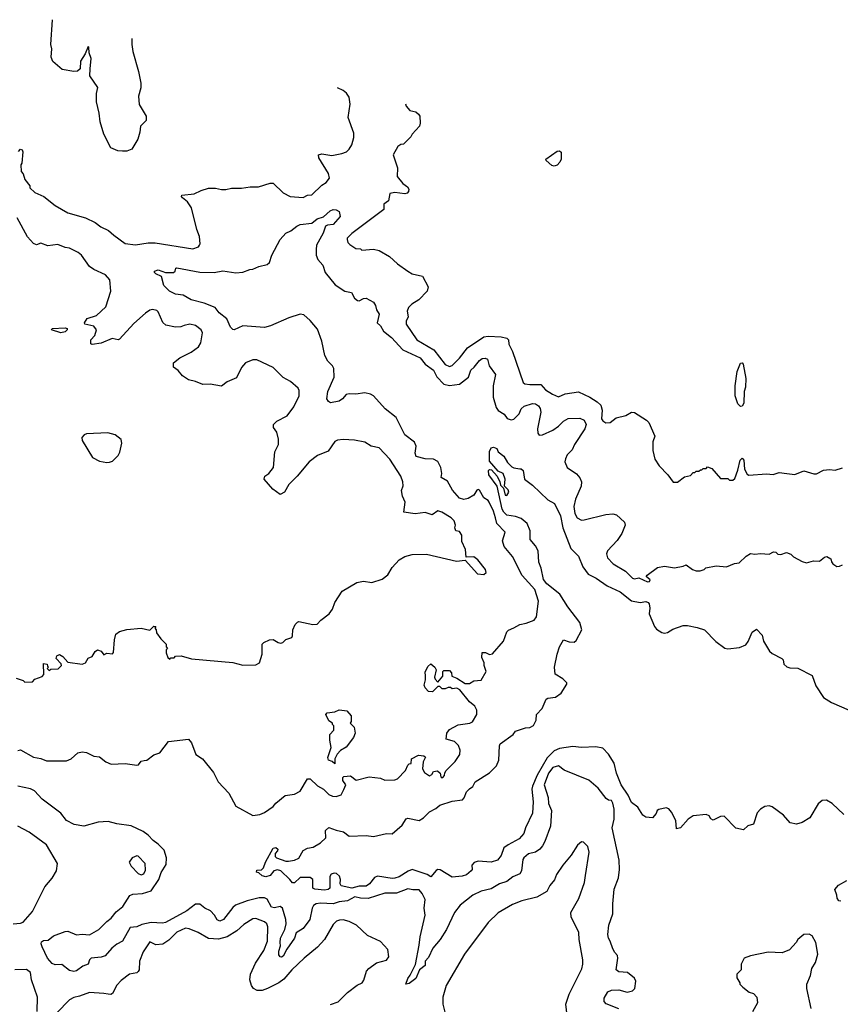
# Model space of a CAD drawing. Extents: x 2210602 to 2357277, y 510288 to 673808.
# Tile 387 of 464: x 2283369 to 2289090, y 666114 to 672977. Entities that reach past the tile are written whole.
import ezdxf

# ---------------------------------------------------------------- set-up
doc = ezdxf.new("R2010")
doc.units = 0

msp = doc.modelspace()

# ---------------------------------------------------------------- linework, layer by layer
at = {"layer": '0CON05XD'}
for points in [[(2284150, 672845.2), (2284150, 672805), (2284156.7, 672755), (2284197.5, 672615), (2284212.5, 672535), (2284213, 672503), (2284196.7, 672445), (2284202.5, 672385), (2284250, 672305), (2284250, 672275), (2284210, 672235), (2284206.4, 672193.6), (2284192.5, 672145), (2284150, 672075), (2284115, 672060), (2284085, 672060), (2284053, 672063), (2284003.6, 672083.6), (2283955, 672180), (2283930, 672265), (2283923.3, 672325), (2283903.3, 672405), (2283903, 672463), (2283912.5, 672505), (2283857.5, 672585), (2283860, 672635), (2283867.3, 672707.3), (2283852.5, 672745), (2283850, 672785), (2283845, 672790), (2283825, 672740), (2283793, 672687), (2283790, 672635), (2283771.7, 672618.3), (2283745, 672616.7), (2283665, 672630), (2283600, 672685), (2283587.5, 672715), (2283593.3, 672775), (2283586.7, 672805), (2283598.1, 672977)], [(2283361.3, 672058.7), (2283375, 672073.8), (2283385, 672070), (2283390.8, 672055), (2283383.8, 671976.2), (2283377.5, 671965), (2283378.3, 671918.3), (2283391.7, 671901.7), (2283403.9, 671863.9), (2283438.3, 671818.3), (2283440, 671805), (2283473.6, 671773.6), (2283536.7, 671745), (2283615, 671682), (2283705, 671630.8), (2283826.4, 671596.4), (2283895, 671564.4), (2283935, 671533.1), (2283988.5, 671508.5), (2284024, 671475), (2284105, 671416.2), (2284175, 671407.5), (2284265, 671422.5), (2284312.7, 671422.7), (2284575, 671378.8), (2284615, 671393.3), (2284622.5, 671405), (2284626.7, 671415), (2284623.3, 671465), (2284603.3, 671515), (2284566.7, 671665), (2284537.7, 671707.7), (2284503.3, 671735), (2284497.5, 671745), (2284500, 671755), (2284585, 671763.3), (2284635, 671787.5), (2284685, 671802.5), (2284735, 671802.5), (2284775, 671792.5), (2284805, 671792.5), (2284845, 671802.5), (2284915, 671802.5), (2284975, 671812.5), (2285033, 671813), (2285115, 671837.5), (2285135, 671837.5), (2285205, 671771.2), (2285255, 671743.8), (2285345, 671737.5), (2285375, 671753.8), (2285405, 671756.2), (2285475, 671823.3), (2285505, 671843.3), (2285527.7, 671872.3), (2285521.2, 671905), (2285453.3, 672015), (2285452.5, 672035), (2285475, 672041.2), (2285545, 672030), (2285615, 672043.3), (2285647.5, 672055), (2285666.1, 672073.9), (2285683.3, 672105), (2285698, 672155), (2285698, 672185), (2285658.8, 672295), (2285672.3, 672387.7), (2285665, 672437.5), (2285646.7, 672465), (2285625, 672483.3), (2285584.6, 672502.6)], [(2286058.2, 672389.5), (2286062.5, 672375), (2286090, 672345), (2286130, 672335), (2286149.3, 672319.3), (2286157.5, 672305), (2286160, 672255), (2286156.1, 672233.9), (2286105, 672180), (2286095, 672160), (2286045, 672110), (2286025, 672107.5), (2286005, 672093.3), (2285973.3, 672035), (2286002.5, 671945), (2286000, 671885), (2286040, 671835), (2286073, 671813), (2286082, 671795), (2286079.4, 671780.6), (2286071.2, 671768.8), (2286055, 671763.8), (2285985, 671773.3), (2285950, 671765), (2285940, 671715), (2285908.3, 671691.7), (2285906.4, 671653.6), (2285685, 671486.7), (2285652.5, 671455), (2285652.5, 671445), (2285657.5, 671425), (2285670.7, 671410.7), (2285713, 671383), (2285745, 671380), (2285755, 671370), (2285835, 671377.5), (2285875, 671367.5), (2285946.1, 671326.1), (2286003.3, 671275), (2286075, 671223.8), (2286105, 671206.7), (2286178.3, 671188.3), (2286217.5, 671115), (2286210, 671085), (2286152.5, 671025), (2286102.5, 670995), (2286079.3, 670970.7), (2286070, 670945), (2286076.7, 670905), (2286063.3, 670875), (2286063.3, 670855), (2286138, 670745), (2286256.2, 670675), (2286335, 670574), (2286365, 670558.8), (2286385, 670566), (2286435, 670617.1), (2286491.1, 670688.9), (2286603.8, 670766.2), (2286635, 670770.9), (2286725, 670765.6), (2286765, 670757.1), (2286775.8, 670745), (2286778, 670715), (2286805.5, 670665.5), (2286878.3, 670448.3), (2286890, 670440), (2286926.4, 670433.6), (2287002.5, 670435), (2287035, 670397.5), (2287083.8, 670366.2), (2287125, 670348.8), (2287171.7, 670368.3), (2287265, 670382.5), (2287345, 670345.8), (2287394.5, 670314.5), (2287419.7, 670289.7), (2287430, 670255), (2287426, 670195), (2287435, 670180), (2287455, 670166.7), (2287485, 670170), (2287528.3, 670201.7), (2287595, 670217.5), (2287635, 670242.5), (2287655, 670240), (2287740, 670185), (2287755, 670170), (2287797.5, 670075), (2287782.5, 670035), (2287782.5, 669975), (2287797.5, 669915), (2287827, 669867), (2287887.5, 669805), (2287925, 669752.5), (2287955, 669752.5), (2288005, 669790), (2288045, 669800), (2288065, 669820), (2288075, 669820), (2288085, 669830), (2288105, 669830), (2288115, 669840), (2288125, 669840), (2288135, 669850), (2288155, 669850), (2288165, 669860), (2288195, 669850), (2288255, 669780), (2288305, 669780), (2288318.3, 669768.3), (2288341.7, 669768.3), (2288355, 669780), (2288376.4, 669836.4), (2288392.7, 669907.3), (2288405, 669920), (2288416.8, 669906.8), (2288421.2, 669845), (2288440, 669810), (2288453, 669803), (2288575, 669812.5), (2288623, 669807), (2288665, 669820), (2288717, 669813), (2288773, 669807), (2288835, 669833.3), (2288905, 669812.5), (2288925, 669812.5), (2288973.6, 669836.4), (2289015, 669842.5), (2289055, 669837.5), (2289105, 669852.5)], [(2287095, 671956), (2287080, 671960), (2287040, 671995), (2287037.5, 672005), (2287115, 672060), (2287133, 672063), (2287143.3, 672053.3), (2287144.4, 672005), (2287135.5, 671984.5), (2287115, 671962), (2287095, 671956)], [(2286197, 668403), (2286195, 668430), (2286215, 668470), (2286235, 668487.5), (2286262.5, 668465), (2286272.5, 668445), (2286260, 668395), (2286265, 668380), (2286285, 668360), (2286318.3, 668401.7), (2286320, 668435), (2286325, 668440), (2286365, 668440), (2286380, 668425), (2286381.7, 668401.7), (2286417, 668387), (2286475, 668350), (2286505, 668350), (2286535, 668370), (2286587, 668373), (2286620, 668435), (2286607.5, 668475), (2286607.5, 668495), (2286590.7, 668530.7), (2286593.6, 668566.4), (2286616.4, 668566.4), (2286645, 668553.3), (2286665, 668557.5), (2286742.5, 668645), (2286765, 668710), (2286777, 668723), (2286815, 668737.5), (2286855, 668762.5), (2286899.3, 668770.7), (2286955, 668792.5), (2286972.5, 668815), (2286986.4, 668923.6), (2286960.6, 669005), (2286872.8, 669102.8), (2286805.4, 669235.4), (2286745.8, 669305.8), (2286736, 669345), (2286754.2, 669405), (2286696, 669466), (2286686.1, 669503.9), (2286672.1, 669552.1), (2286641.9, 669615), (2286635, 669625.7), (2286603.8, 669645), (2286575, 669696.7), (2286565, 669702.5), (2286555, 669697.5), (2286535, 669663.3), (2286495, 669638.8), (2286465, 669632.5), (2286435, 669641.2), (2286387, 669697), (2286351.7, 669761.7), (2286307.5, 669785), (2286310.8, 669815), (2286304.3, 669855), (2286285, 669898), (2286255, 669914), (2286195, 669916.2), (2286133, 669933), (2286126, 669955), (2286134, 670005), (2286121.7, 670031.7), (2286055, 670084), (2285994.3, 670205), (2285916.9, 670265), (2285835, 670354.4), (2285815, 670366.7), (2285775, 670375.7), (2285712.3, 670367.7), (2285665, 670369.2), (2285645.7, 670364.3), (2285620, 670335), (2285595, 670318), (2285535, 670306), (2285521.2, 670315), (2285510, 670335), (2285516.7, 670386.7), (2285561.2, 670485), (2285560, 670545), (2285548.9, 670565), (2285516.2, 670596.2), (2285495.4, 670635.4), (2285475, 670736.7), (2285445, 670820.8), (2285395, 670880.6), (2285348.8, 670918.8), (2285325, 670924.5), (2285245, 670900), (2285117.3, 670842.7), (2285075, 670831.2), (2284925, 670843.3), (2284865, 670816), (2284855, 670818), (2284838, 670835), (2284812, 670892), (2284758.8, 670935), (2284730.5, 670970.5), (2284655, 671001.2), (2284565, 671023.8), (2284507.3, 671057.3), (2284455, 671064), (2284412.5, 671085), (2284374.2, 671124.2), (2284358, 671188), (2284317.5, 671205), (2284307.5, 671215), (2284307.5, 671225), (2284335, 671234), (2284385, 671216), (2284440, 671215), (2284452.5, 671225), (2284457.5, 671245), (2284465, 671248), (2284625, 671216.4), (2284725.7, 671215.7), (2284785, 671227.5), (2284875, 671213.6), (2284925, 671217.5), (2284973.6, 671236.4), (2284995, 671237.5), (2285035, 671257.5), (2285095, 671270), (2285110, 671285), (2285126.7, 671335), (2285183.9, 671446.1), (2285225, 671490), (2285260, 671505), (2285301.2, 671538.8), (2285325, 671550), (2285405, 671558), (2285441.7, 671588.3), (2285487.3, 671602.7), (2285534.2, 671645), (2285555, 671652.9), (2285575, 671650.8), (2285595, 671640), (2285603.1, 671605), (2285555, 671550), (2285514.1, 671545.9), (2285501.2, 671538.8), (2285485, 671488.8), (2285438, 671405), (2285435.6, 671375), (2285435.6, 671335.6), (2285447.1, 671305), (2285481.4, 671265), (2285499.2, 671215), (2285568.3, 671128.3), (2285635.5, 671085.5), (2285682.5, 671075), (2285703.8, 671035), (2285725, 671020), (2285735, 671016.7), (2285765, 671034.3), (2285785, 671036.7), (2285835, 671008), (2285850.6, 670985), (2285855.7, 670955), (2285874.4, 670925), (2285862.2, 670865), (2285885, 670842.9), (2285904.6, 670805), (2285961.1, 670761.1), (2286040, 670675), (2286160.5, 670620.5), (2286195, 670576.5), (2286253.8, 670535), (2286277.5, 670487.5), (2286325, 670435.6), (2286365, 670428.2), (2286435, 670435.6), (2286497.5, 670485), (2286514.3, 670535), (2286538, 670555), (2286575, 670602), (2286593.3, 670615), (2286615, 670618.8), (2286630, 670610), (2286643.1, 670565), (2286685.8, 670505), (2286670.8, 670425), (2286670.6, 670345), (2286690.5, 670275), (2286705, 670252.5), (2286747, 670227), (2286766.9, 670196.9), (2286795, 670189.2), (2286815, 670193.8), (2286851.1, 670228.9), (2286865.6, 670265), (2286885, 670283.1), (2286945, 670302.5), (2286965, 670300), (2286985.5, 670285.5), (2286997.6, 670267.6), (2287002.1, 670242.1), (2286979.5, 670125), (2286980.8, 670095), (2286991.4, 670081.4), (2287015, 670082.5), (2287085, 670115.7), (2287125, 670144.3), (2287160.2, 670179.8), (2287193.7, 670196.3), (2287275, 670200.6), (2287304.2, 670185), (2287317.8, 670155), (2287309.5, 670125), (2287238.1, 670015), (2287221.4, 669978.6), (2287185.6, 669944.4), (2287174.3, 669915.7), (2287170, 669895), (2287185.7, 669855.7), (2287250.9, 669810.9), (2287273.6, 669783.6), (2287285.6, 669755), (2287284.4, 669725), (2287243.3, 669635), (2287233.1, 669585), (2287238.9, 669535), (2287255, 669504), (2287285, 669489.2), (2287305, 669490), (2287455, 669528.8), (2287505, 669532.5), (2287530, 669525), (2287586.7, 669475), (2287590, 669455), (2287566.7, 669395), (2287535, 669346.7), (2287466.7, 669275), (2287460, 669255), (2287466.4, 669226.4), (2287506.7, 669185), (2287593.6, 669133.6), (2287642.5, 669085), (2287655, 669080), (2287685, 669087.5), (2287745, 669058), (2287759.1, 669060.9), (2287763.6, 669073.6), (2287737.5, 669095), (2287742.5, 669105), (2287815, 669158.8), (2287865, 669168.8), (2287935, 669156.7), (2287995, 669167.5), (2288015, 669177.5), (2288060, 669145), (2288085, 669136.2), (2288113.6, 669136.4), (2288140, 669145), (2288153, 669157), (2288225, 669170), (2288296.4, 669163.6), (2288353, 669187), (2288385, 669192.5), (2288433.2, 669236.8), (2288465, 669256.7), (2288495, 669251.2), (2288535, 669256.7), (2288595, 669252.5), (2288625, 669267.5), (2288640, 669265), (2288655, 669252.5), (2288675, 669250), (2288715, 669262.5), (2288745, 669252.5), (2288763, 669233), (2288825, 669200), (2288855, 669192), (2288904.3, 669205.7), (2288946.2, 669203.8), (2288979.3, 669230.7), (2288996.4, 669236.4), (2289025, 669220), (2289028.3, 669198.3), (2289037.5, 669185), (2289065, 669166.7), (2289085, 669167.5), (2289105, 669176.7)], [(2286312.5, 669545), (2286285, 669553.3), (2286245, 669526.7), (2286195, 669541.2), (2286125, 669532), (2286047.5, 669545), (2286056, 669615), (2286038.8, 669655), (2286031.2, 669695), (2286043, 669727), (2286040, 669755), (2286026.7, 669795), (2285950, 669915), (2285875, 669992.5), (2285820, 670005), (2285775, 670032.5), (2285703, 670047), (2285625, 670050), (2285585, 670046.7), (2285565, 670037.5), (2285520.5, 669969.5), (2285445, 669940), (2285385.8, 669894.2), (2285302.5, 669795), (2285245, 669737.5), (2285215.9, 669684.1), (2285185, 669667.5), (2285132.5, 669705), (2285073.3, 669775), (2285077.5, 669795), (2285105, 669813.8), (2285138.8, 669855), (2285147.5, 669965), (2285174.1, 670015.9), (2285174, 670054), (2285161.7, 670101.7), (2285137.5, 670135), (2285137.5, 670155), (2285161.7, 670178.3), (2285233, 670217), (2285280.7, 670279.3), (2285316.2, 670355), (2285317, 670393), (2285309.3, 670409.3), (2285257.5, 670455), (2285205, 670482.5), (2285135, 670552.5), (2285023, 670607), (2284995, 670606.7), (2284943.9, 670586.1), (2284915, 670552.5), (2284879.5, 670480.5), (2284815, 670452.5), (2284775, 670423.3), (2284696, 670436), (2284645, 670433.8), (2284595, 670456.2), (2284545, 670466.7), (2284504.2, 670494.2), (2284473, 670533), (2284440, 670555), (2284440, 670585), (2284485, 670620), (2284565, 670660), (2284615, 670696.7), (2284631.2, 670725), (2284643.3, 670795), (2284633.3, 670815), (2284595, 670846.2), (2284555, 670856), (2284514.3, 670845.7), (2284492.7, 670837.3), (2284455, 670834), (2284387.3, 670847.3), (2284367.3, 670867.3), (2284335, 670940), (2284325, 670950), (2284293.6, 670956.4), (2284275, 670952.5), (2284245, 670932.5), (2284165, 670860), (2284065, 670750), (2284055, 670746.7), (2284014.1, 670755.9), (2283937, 670723), (2283875, 670714), (2283865, 670717.5), (2283864.1, 670745.9), (2283893.3, 670775), (2283903.3, 670815), (2283885, 670841.2), (2283823.8, 670853.8), (2283821.2, 670865), (2283838.8, 670895), (2283905, 670914.2), (2283969.4, 670975), (2284004.2, 671085), (2283996.2, 671165), (2283968, 671198), (2283885.5, 671235.5), (2283855, 671257.5), (2283800, 671335), (2283777.1, 671355), (2283716.2, 671385), (2283685, 671388.5), (2283635, 671411.2), (2283565, 671400.9), (2283515, 671419.2), (2283485, 671408.9), (2283465, 671417.8), (2283423.5, 671463.5), (2283350.5, 671595)], [(2283655, 670795.6), (2283590, 670815), (2283595, 670825.8), (2283685, 670829.2), (2283700, 670825), (2283698.8, 670815), (2283685, 670802.2), (2283655, 670795.6)], [(2288395, 670280), (2288375, 670300), (2288357.5, 670355), (2288357.5, 670425), (2288370.8, 670525), (2288395, 670582.5), (2288405, 670585.8), (2288413.3, 670575), (2288431.2, 670475), (2288428.8, 670415), (2288420, 670385), (2288418.8, 670305), (2288405, 670282.5), (2288395, 670280)], [(2283975, 669890), (2283995, 669892.5), (2284015, 669900), (2284055, 669940), (2284067, 669963), (2284080, 670025), (2284075, 670050), (2284035, 670082.5), (2283983, 670097), (2283835, 670090), (2283817, 670083), (2283802.5, 670065), (2283803.3, 670045), (2283876.1, 669926.1), (2283925, 669900), (2283975, 669890)], [(2289115, 667437.5), (2289032.5, 667515), (2288993.9, 667536.1), (2288964.1, 667535.9), (2288935, 667511.2), (2288876.9, 667413.1), (2288825, 667381.5), (2288785, 667370), (2288739.8, 667379.8), (2288693.4, 667433.4), (2288615, 667490), (2288595, 667497.5), (2288565, 667494.2), (2288535, 667474), (2288511.7, 667448.3), (2288485, 667370), (2288445, 667358), (2288415, 667330), (2288361.7, 667341.7), (2288280, 667425), (2288255, 667423.3), (2288205, 667397.5), (2288187, 667407), (2288175, 667427.5), (2288155, 667436.7), (2288065, 667428), (2288030, 667405), (2287975.6, 667344.4), (2287947.5, 667337.5), (2287942.5, 667395), (2287914.1, 667454.1), (2287895, 667477.5), (2287875, 667483.3), (2287825, 667473.3), (2287814.2, 667465.8), (2287805.8, 667444.2), (2287780, 667415), (2287735, 667418), (2287713.2, 667433.2), (2287679.5, 667489.5), (2287635, 667520), (2287610.9, 667570.9), (2287562.2, 667645), (2287529.5, 667725), (2287513.3, 667795), (2287475, 667858.8), (2287435, 667898.8), (2287385, 667910), (2287285.8, 667904.2), (2287225, 667912), (2287132.6, 667897.4), (2287095, 667881.4), (2287047.1, 667832.9), (2286977.4, 667712.6), (2286944.3, 667635), (2286940.6, 667615), (2286947.8, 667525), (2286943, 667447), (2286895.8, 667345), (2286884.3, 667305), (2286851.9, 667268.1), (2286774.7, 667225.3), (2286743.1, 667205), (2286725, 667152), (2286700.9, 667119.1), (2286655, 667106), (2286565, 667111.2), (2286536.4, 667103.6), (2286520, 667085), (2286522.5, 667055), (2286517.5, 667045), (2286485, 667016.7), (2286453.6, 667006.4), (2286385, 667001.2), (2286300.7, 667050.7), (2286285, 667053.3), (2286272.3, 667047.7), (2286235, 667003.8), (2286209.6, 667019.6), (2286105, 667052.9), (2286076.6, 667043.4), (2286015, 667004), (2285985, 666994), (2285965, 666991.2), (2285863, 667007), (2285842.7, 666997.3), (2285807.5, 666955), (2285785, 666938.1), (2285735, 666936.7), (2285683.3, 666923.3), (2285611.2, 666941.2), (2285602.5, 666955), (2285606.4, 666983.6), (2285597.7, 667007.7), (2285577.5, 667025), (2285562.3, 667027.7), (2285539.3, 667020.7), (2285530, 667005), (2285530, 666925), (2285520, 666915), (2285495, 666908.8), (2285427, 666917), (2285413.6, 666923.6), (2285412.5, 666985), (2285395, 666997.5), (2285325, 666997.5), (2285285, 666960), (2285271.7, 666961.7), (2285252.5, 666985), (2285190, 667045), (2285165, 667052.5), (2285140, 667045), (2285115, 667012.5), (2285085, 667003.3), (2285059.3, 667009.3), (2285035, 667030), (2285020, 667035), (2285021.7, 667048.3), (2285055, 667052.5), (2285067.5, 667065), (2285082.5, 667105), (2285135, 667202.5), (2285155, 667207.5), (2285167.5, 667195), (2285167, 667183), (2285150, 667165), (2285150, 667145), (2285160, 667135), (2285225, 667112.5), (2285243, 667113), (2285285, 667120), (2285315, 667132.5), (2285345, 667187.5), (2285375, 667202.5), (2285415, 667210), (2285465, 667240), (2285502.5, 667275), (2285500, 667325), (2285525, 667347.5), (2285575, 667327.5), (2285625.8, 667315.8), (2285665, 667286.7), (2285785, 667291.2), (2285835, 667283.8), (2285925, 667303.8), (2285965, 667303.3), (2286036.4, 667363.6), (2286063.6, 667406.4), (2286075, 667412.5), (2286155, 667396.2), (2286185, 667413.8), (2286226.2, 667455), (2286270.9, 667479.1), (2286297.3, 667502.7), (2286385, 667530), (2286455, 667540), (2286467.5, 667552.5), (2286484.2, 667595), (2286504.3, 667615.7), (2286527.3, 667632.7), (2286544.4, 667665.6), (2286645, 667727.5), (2286692.6, 667777.4), (2286708.9, 667815), (2286713.1, 667915), (2286719.2, 667930.8), (2286810, 667995), (2286825, 668017.5), (2286895, 668041.9), (2286925.5, 668044.5), (2286952.1, 668057.9), (2286970.8, 668095), (2286971.2, 668135), (2287011.2, 668175), (2287038.3, 668241.7), (2287051.4, 668248.6), (2287104.4, 668255.6), (2287145, 668283.3), (2287182.5, 668345), (2287182.5, 668355), (2287155, 668382.5), (2287102.5, 668415), (2287097.5, 668465), (2287116.7, 668555), (2287132.5, 668605), (2287160, 668655), (2287200.7, 668640.7), (2287235, 668638.8), (2287248.9, 668651.1), (2287287.8, 668725), (2287274.4, 668775), (2287190.4, 668885), (2287135, 668974), (2287045, 669044.3), (2287020.8, 669075), (2287004, 669155), (2286989.2, 669195), (2286984.2, 669274.2), (2286965, 669310), (2286928.8, 669355), (2286928, 669415), (2286907.5, 669465), (2286865, 669500), (2286825, 669514), (2286765, 669524.2), (2286745, 669544), (2286733.8, 669565), (2286697.5, 669725), (2286638.8, 669805), (2286637.5, 669835), (2286645, 669842.5), (2286659.3, 669839.3), (2286697.5, 669795), (2286717.5, 669755), (2286721.7, 669731.7), (2286741.7, 669711.7), (2286753.6, 669663.6), (2286765, 669660), (2286780, 669685), (2286775, 669700), (2286750, 669725), (2286752.5, 669775), (2286740, 669815), (2286705, 669830), (2286645, 669900), (2286643.6, 669966.4), (2286657, 669993), (2286671.7, 669998.3), (2286695, 669987.5), (2286704, 669964), (2286743.3, 669935), (2286770.7, 669890.7), (2286800.7, 669860.7), (2286815, 669852.5), (2286855, 669847.5), (2286865, 669847.5), (2286880, 669835), (2286887.5, 669775), (2286945, 669732.5), (2287050.7, 669630.7), (2287097.5, 669605), (2287139.7, 669519.7), (2287154.5, 669434.5), (2287212.3, 669292.3), (2287265, 669236.7), (2287294.5, 669164.5), (2287331.5, 669111.5), (2287388, 669085), (2287465, 669030.6), (2287555, 668990), (2287635, 668925.8), (2287695, 668916), (2287735, 668921.2), (2287750, 668915), (2287757.5, 668905), (2287762.5, 668875), (2287756.7, 668835), (2287795, 668747.5), (2287809.5, 668729.5), (2287845, 668706.7), (2287865, 668701.2), (2287885, 668706.2), (2287922.1, 668727.9), (2287995, 668754), (2288025, 668754.3), (2288091.7, 668741.7), (2288143.3, 668725), (2288222.6, 668642.6), (2288285, 668596.2), (2288305, 668591.2), (2288388.3, 668601.7), (2288430.5, 668619.5), (2288447.7, 668642.3), (2288475, 668707.5), (2288505, 668730), (2288545, 668687.5), (2288553.8, 668645), (2288596.2, 668575), (2288615, 668558.8), (2288682.5, 668525), (2288692.5, 668515), (2288697.5, 668485), (2288717, 668467), (2288739.3, 668459.3), (2288795, 668458), (2288895, 668406.2), (2288918.6, 668335), (2288973.7, 668253.7), (2289028.3, 668218.3), (2289152.5, 668165)], [(2283345, 668387.5), (2283391.7, 668371.7), (2283405, 668360), (2283458.3, 668361.7), (2283475, 668380), (2283525, 668400), (2283537, 668413), (2283535, 668490), (2283560, 668485), (2283561.7, 668471.7), (2283570, 668465), (2283560, 668455), (2283575, 668440), (2283585, 668450), (2283637, 668453), (2283660, 668475), (2283658.3, 668488.3), (2283623.6, 668523.6), (2283627, 668543), (2283645, 668552.5), (2283668.3, 668538.3), (2283705, 668500), (2283805, 668486.2), (2283826.7, 668495), (2283845, 668527.5), (2283875, 668537.5), (2283895, 668572.5), (2283910, 668585), (2283937.5, 668575), (2283955, 668550), (2283975, 668562.5), (2284015, 668557.5), (2284023.3, 668566.7), (2284028.8, 668655), (2284040, 668695), (2284065, 668713.3), (2284115, 668726.7), (2284215, 668736.2), (2284275, 668722.5), (2284305, 668750), (2284318.3, 668748.3), (2284310, 668735), (2284320, 668725), (2284323, 668703), (2284351.7, 668661.7), (2284390, 668625), (2284390, 668605), (2284400, 668595), (2284390, 668585), (2284390, 668565), (2284401.7, 668531.7), (2284415, 668520), (2284421.7, 668528.3), (2284445, 668530), (2284455, 668540), (2284495, 668542.5), (2284567, 668523), (2284855, 668497.5), (2284925, 668477.5), (2285015, 668480), (2285040, 668495), (2285060, 668555), (2285060, 668625), (2285070, 668635), (2285110, 668655), (2285135, 668657.5), (2285170, 668635), (2285188.3, 668631.7), (2285203.6, 668636.4), (2285223.9, 668656.1), (2285265, 668670), (2285271.7, 668681.7), (2285272.5, 668725), (2285289.3, 668760.7), (2285305, 668777.5), (2285315, 668782.5), (2285412.3, 668762.3), (2285442.5, 668765), (2285468.3, 668791.7), (2285527.5, 668835), (2285550.7, 668869.3), (2285566.2, 668915), (2285617.5, 668995), (2285720, 669055), (2285765, 669063.8), (2285825, 669054), (2285895, 669076.7), (2285935, 669106.7), (2285965, 669160), (2286015, 669213.3), (2286055, 669236.2), (2286105, 669250), (2286205, 669252.5), (2286413.9, 669203.9), (2286475, 669210), (2286560, 669115), (2286605, 669110), (2286620, 669125), (2286617.5, 669145), (2286563, 669213), (2286535, 669232.5), (2286481.7, 669231.7), (2286477.5, 669285), (2286450.7, 669340.7), (2286452.5, 669385), (2286435, 669410), (2286410, 669415), (2286402.5, 669435), (2286407.5, 669455), (2286397.5, 669485), (2286376.1, 669506.1), (2286312.5, 669545)], [(2283355, 667884.2), (2283375, 667886.9), (2283465, 667837.1), (2283515, 667828), (2283555, 667810.8), (2283695, 667811.2), (2283726.7, 667825), (2283775, 667866), (2283805, 667874.2), (2283835, 667870), (2283885, 667843.3), (2283925, 667840), (2283968.8, 667805), (2284007.2, 667787.2), (2284105, 667793.8), (2284185, 667781.2), (2284196, 667784), (2284215, 667808.8), (2284236.4, 667813.6), (2284255, 667816.2), (2284305, 667853.3), (2284345, 667866.7), (2284405, 667946.7), (2284545, 667962.5), (2284565.9, 667935.9), (2284596.4, 667856.4), (2284643.8, 667825), (2284720.5, 667730.5), (2284753.3, 667665), (2284826.2, 667585), (2284876.1, 667496.1), (2284995, 667431.2), (2285042, 667438), (2285075, 667451.2), (2285135, 667493.3), (2285155, 667516.7), (2285220.6, 667569.4), (2285285, 667580), (2285325, 667600), (2285375, 667686.7), (2285395, 667686.7), (2285445, 667636.2), (2285487.5, 667615), (2285525, 667576.7), (2285550, 667565), (2285575, 667562.5), (2285610, 667575), (2285629.3, 667610.7), (2285642.5, 667645), (2285622.5, 667675), (2285622.5, 667695), (2285628.3, 667701.7), (2285675, 667706.7), (2285715, 667676.7), (2285805, 667700), (2285885, 667690), (2285915, 667677.5), (2285985, 667680), (2286003.6, 667686.4), (2286057.5, 667745), (2286075, 667780), (2286085, 667790), (2286098.3, 667791.7), (2286100, 667825), (2286148.3, 667851.7), (2286187, 667847), (2286197.5, 667837.5), (2286182.5, 667805), (2286177.5, 667755), (2286190.7, 667730.7), (2286225, 667707.5), (2286243, 667717), (2286255, 667737.5), (2286281.7, 667741.7), (2286300, 667725), (2286305, 667700), (2286313, 667693), (2286320, 667695), (2286331.7, 667708.3), (2286333, 667727), (2286342.5, 667745), (2286405, 667807.5), (2286437.5, 667855), (2286440, 667885), (2286428.3, 667918.3), (2286400, 667945), (2286341.7, 667961.7), (2286346.7, 668005), (2286365, 668030), (2286425, 668061.2), (2286506.1, 668073.9), (2286525, 668082.5), (2286556.7, 668135), (2286556.7, 668165), (2286541.7, 668191.7), (2286505, 668222.5), (2286436.4, 668306.4), (2286417, 668317), (2286385, 668312.5), (2286371.7, 668321.7), (2286355, 668322.5), (2286335, 668312.5), (2286315, 668312.5), (2286298.3, 668328.3), (2286285, 668330), (2286247, 668293), (2286220, 668295), (2286195, 668320), (2286188.3, 668338.3), (2286197.5, 668375), (2286197, 668403)], [(2285565, 667790), (2285547, 667807), (2285522.5, 667815), (2285516.7, 667835), (2285540, 667905), (2285530, 667955), (2285530, 667995), (2285560, 668025), (2285560, 668055), (2285550, 668065), (2285550, 668075), (2285525, 668090), (2285502.5, 668135), (2285513.6, 668146.4), (2285566.4, 668153.6), (2285595, 668166.7), (2285633, 668163), (2285648.8, 668158.8), (2285680, 668125), (2285680, 668085), (2285672.5, 668075), (2285700, 668045), (2285707.5, 668005), (2285696.7, 667975), (2285645, 667907.5), (2285605, 667882.5), (2285581.7, 667858.3), (2285566.7, 667825), (2285565, 667790)], [(2287545, 666082.5), (2287457, 666117), (2287443.6, 666133.6), (2287443.9, 666156.1), (2287468.3, 666201.7), (2287495, 666213.8), (2287545, 666215.8), (2287605, 666200), (2287640.7, 666209.3), (2287656.7, 666225), (2287663.8, 666275), (2287655.9, 666295.9), (2287607.5, 666335), (2287545, 666340), (2287527.5, 666355), (2287540, 666435), (2287537.5, 666455), (2287517.5, 666475), (2287505, 666500), (2287486.7, 666555), (2287473.3, 666575), (2287469.3, 666600.7), (2287476.7, 666665), (2287503.3, 666745), (2287503.3, 666815), (2287513.9, 666916.1), (2287543.3, 666995), (2287550, 667055), (2287548.3, 667118.3), (2287500, 667345), (2287514.3, 667405.7), (2287514.4, 667475), (2287505, 667516.7), (2287495, 667533.8), (2287475, 667536.7), (2287458.3, 667548.3), (2287401.7, 667621.7), (2287336.1, 667676.1), (2287165, 667746.7), (2287125.7, 667775.7), (2287085, 667765.8), (2287054.6, 667725), (2287025.7, 667645), (2287054.4, 667555), (2287055.7, 667515), (2287075.6, 667465), (2287068.6, 667355), (2287031.1, 667248.9), (2287015, 667220), (2286994.6, 667195.4), (2286965, 667174.2), (2286917.3, 667162.7), (2286884.4, 667135.6), (2286877.1, 667122.9), (2286866.4, 667045), (2286855, 667024.4), (2286807.7, 667002.3), (2286765, 666971.1), (2286715, 666953.1), (2286655, 666918.9), (2286585.9, 666904.1), (2286527.5, 666875), (2286440, 666805), (2286401.2, 666755), (2286343.8, 666635), (2286301.2, 666565), (2286250, 666505), (2286219.7, 666440.3), (2286196.7, 666415), (2286195.7, 666384.3), (2286156.7, 666355), (2286130, 666295), (2286085, 666260), (2286060, 666255), (2286074.2, 666295), (2286092.2, 666317.8), (2286129.3, 666390.7), (2286152.9, 666527.1), (2286160.5, 666585), (2286196.9, 666735), (2286188.9, 666785), (2286195.8, 666845), (2286175, 666887.5), (2286155, 666911.2), (2286108.6, 666911.4), (2286075, 666920), (2285995, 666888.2), (2285915, 666889.2), (2285797.2, 666852.8), (2285745, 666854.5), (2285705, 666863.9), (2285655, 666835.3), (2285595, 666829.3), (2285555, 666815.5), (2285465, 666819.1), (2285435, 666814.2), (2285417.9, 666802.1), (2285407.5, 666785), (2285390.6, 666705), (2285345, 666642), (2285296.6, 666613.4), (2285285.4, 666574.6), (2285230.5, 666499.5), (2285205, 666450), (2285195, 666443.3), (2285185, 666446.2), (2285175, 666460), (2285175.7, 666485), (2285187.1, 666522.9), (2285185.6, 666544.4), (2285186.4, 666575), (2285218.2, 666635), (2285227.7, 666675), (2285225.3, 666705.3), (2285200.5, 666785), (2285185, 666797.1), (2285145, 666786.5), (2285125, 666790.6), (2285095, 666847.1), (2285075, 666856.4), (2285037.6, 666857.6), (2284955, 666835.4), (2284873.3, 666805), (2284855, 666790), (2284788.8, 666705), (2284765, 666694), (2284745, 666703.3), (2284725.8, 666735.8), (2284698.8, 666765), (2284658.8, 666785), (2284625, 666812.9), (2284595, 666811.9), (2284533.3, 666766.7), (2284385, 666683.9), (2284365, 666680), (2284285, 666685.4), (2284219.3, 666670.7), (2284186.1, 666653.9), (2284140, 666650), (2284086, 666555), (2284045.7, 666534.3), (2284012, 666505), (2283965, 666451.2), (2283937.7, 666442.3), (2283867.5, 666435), (2283856, 666424), (2283845.8, 666394.2), (2283808.8, 666381.2), (2283765, 666348.8), (2283745, 666343.8), (2283715, 666350), (2283661.7, 666391.7), (2283615, 666390), (2283595, 666398.8), (2283562, 666435), (2283524.5, 666514.5), (2283518, 666535), (2283520.8, 666549.2), (2283535, 666558.8), (2283567.9, 666562.1), (2283605, 666590.8), (2283685, 666622), (2283705, 666623.8), (2283765, 666597.5), (2283805, 666603.5), (2283855, 666599.5), (2283920.8, 666635), (2283975, 666692.2), (2284006, 666714), (2284040.3, 666759.7), (2284088.1, 666795), (2284137.4, 666872.6), (2284157.6, 666882.4), (2284225, 666885.6), (2284285, 666905.7), (2284338.9, 666985), (2284355, 667032), (2284390.9, 667089.1), (2284393.3, 667135), (2284375, 667188), (2284335, 667230), (2284299.2, 667255), (2284265, 667294.4), (2284229.1, 667319.1), (2284145, 667358.8), (2284045, 667372.2), (2283985, 667387.5), (2283915, 667383.3), (2283815, 667355.5), (2283748, 667368), (2283696, 667396), (2283656.2, 667446.2), (2283524.2, 667545), (2283472.4, 667602.4), (2283445, 667615.6), (2283355, 667635.8)], [(2283323.8, 666675), (2283375, 666679.2), (2283392.3, 666687.7), (2283458.8, 666761.2), (2283545, 666932.5), (2283595, 666992.5), (2283626.1, 667043.9), (2283632.5, 667095), (2283555.9, 667225.9), (2283435, 667313.3), (2283355, 667356.7)], [(2287188.6, 666015), (2287177.5, 666115), (2287198.8, 666185), (2287287.7, 666362.3), (2287296, 666395), (2287296, 666425), (2287268.8, 666565), (2287267.5, 666615), (2287213.8, 666725), (2287211.2, 666755), (2287267.7, 666852.3), (2287306.1, 666963.9), (2287313, 667013), (2287340, 667175), (2287330, 667215), (2287300, 667245), (2287285, 667247.5), (2287257, 667223), (2287213.3, 667155), (2287155, 667083.3), (2287111.7, 667018.3), (2287097.3, 666982.7), (2287065, 666942.5), (2287045, 666900), (2286975, 666860), (2286870, 666835), (2286805, 666810), (2286705, 666751.2), (2286635.8, 666684.2), (2286470, 666465), (2286342, 666245), (2286320, 666165), (2286318.8, 666115), (2286345, 666012.5)], [(2284215, 667016.2), (2284235, 667024), (2284245, 667050), (2284243.8, 667095), (2284195, 667147.5), (2284185, 667150), (2284153.9, 667136.1), (2284132.5, 667105), (2284146.4, 667076.4), (2284195, 667026.2), (2284215, 667016.2)], [(2289095, 666832.5), (2289080, 666835), (2289067.5, 666855), (2289066.7, 666875), (2289052.5, 666915), (2289077.5, 666945), (2289135, 666978)], [(2285588, 666132), (2285655, 666196.7), (2285722.7, 666247.3), (2285756.7, 666265), (2285767.7, 666282.3), (2285786.7, 666345), (2285802.5, 666365), (2285856.4, 666403.6), (2285927, 666423), (2285942.5, 666445), (2285936.1, 666496.1), (2285885, 666552.5), (2285793.3, 666595), (2285716.2, 666665), (2285665, 666692.5), (2285625, 666702.9), (2285598.3, 666701.7), (2285577, 666693), (2285555, 666670), (2285495, 666566.2), (2285445, 666512), (2285351.2, 666435), (2285265, 666353.8), (2285210.2, 666289.8), (2285175, 666264), (2285096.6, 666223.4), (2285059.6, 666210.4), (2285025, 666211.1), (2284998.9, 666225), (2284985.4, 666245), (2284973.6, 666285), (2284977.1, 666325), (2285011.7, 666401.7), (2285070.6, 666489.4), (2285095.5, 666555), (2285098, 666655), (2285091.2, 666675), (2285075, 666690), (2285015, 666713.3), (2284995, 666710), (2284930.3, 666669.7), (2284882.4, 666627.6), (2284815.5, 666584.5), (2284755, 666568.1), (2284685, 666572.5), (2284612.5, 666615), (2284550.5, 666640.5), (2284525, 666644), (2284465, 666618), (2284409.6, 666560.4), (2284367.3, 666532.7), (2284318, 666528), (2284275, 666550), (2284230.5, 666479.5), (2284204, 666415), (2284201.2, 666355), (2284195, 666342.5), (2284185, 666333.8), (2284135, 666323.8), (2284075, 666281.2), (2284045, 666246.7), (2284015, 666190), (2284005, 666183.8), (2283986.1, 666183.9), (2283955, 666190.8), (2283855, 666195.8), (2283785, 666170), (2283745, 666162.5), (2283715, 666145.7), (2283628, 666055)], [(2288886, 666085), (2288856.7, 666225), (2288857.5, 666255), (2288882.5, 666315), (2288892.5, 666365), (2288916.7, 666405), (2288933.8, 666465), (2288918.8, 666545), (2288895, 666592.5), (2288873, 666603), (2288835, 666600), (2288794.1, 666565.9), (2288783.3, 666545), (2288736.4, 666493.6), (2288685, 666472.5), (2288587, 666477), (2288465, 666452.5), (2288420, 666435), (2288400, 666395), (2288400, 666355), (2288370, 666325), (2288368.3, 666298.3), (2288390, 666265), (2288390, 666255), (2288410, 666235), (2288455, 666200), (2288485, 666190), (2288507.5, 666165), (2288512.5, 666125), (2288478.3, 666061.7)], [(2283490, 666065), (2283492, 666165), (2283450, 666285), (2283443.3, 666335), (2283415, 666356.2), (2283335, 666354)], [(2285535.9, 666114.1), (2285588, 666132)]]:
    msp.add_lwpolyline(points, dxfattribs=at)

doc.saveas('drawing.dxf')
